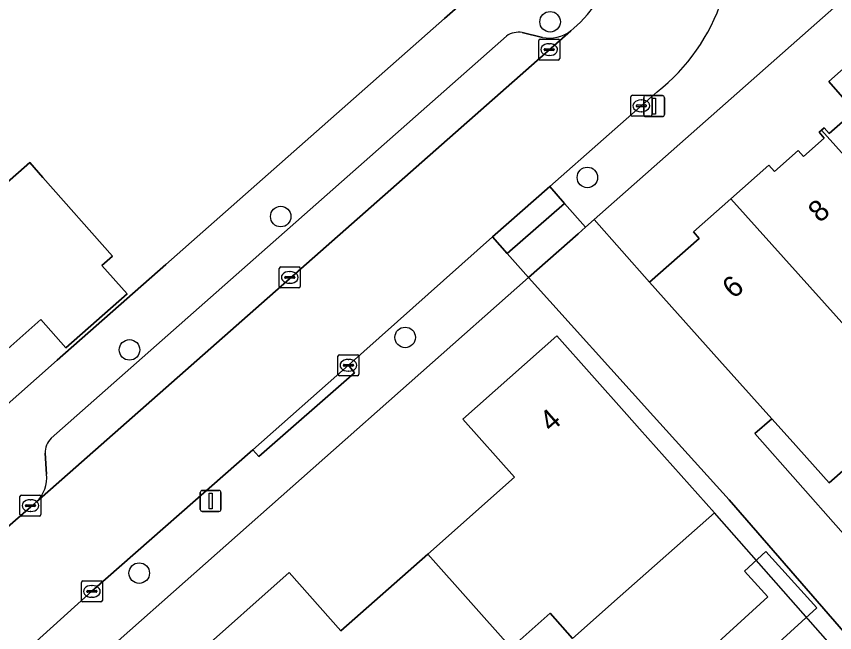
# Model space of a CAD drawing. Extents: x 157320 to 158835, y 386650 to 388491.
# Drawn here: x 157714.11 to 157753.09, y 387914.5 to 387943.85 of the extents above; entities that cross this region are included whole.
import ezdxf

# ---------------------------------------------------------------- set-up
doc = ezdxf.new("R2010")
doc.units = 0
for name, color, linetype in [('IMGEO_Boom', 7, 'Continuous'), ('IMGEO_Erf', 7, 'Continuous'), ('IMGEO_Hek', 7, 'Continuous'), ('IMGEO_Kolk', 7, 'Continuous'), ('IMGEO_Lichtmast', 7, 'Continuous'), ('IMGEO_Muur', 7, 'Continuous'), ('IMGEO_Pand', 7, 'Continuous'), ('IMGEO_Pand_nummerreeks', 7, 'Continuous'), ('IMGEO_Parkeervlak_open', 7, 'Continuous'), ('IMGEO_Rijbaan_lokaal_open', 7, 'Continuous'), ('IMGEO_Voetpad_open', 7, 'Continuous')]:
    doc.layers.add(name, color=color, linetype=linetype)

msp = doc.modelspace()

# ---------------------------------------------------------------- linework, layer by layer
at = {"layer": 'IMGEO_Boom'}
for centre in [(157739.532, 387943.589), (157741.31, 387936.176), (157726.701, 387934.315), (157732.629, 387928.56), (157719.497, 387927.965), (157719.96, 387917.337)]:
    msp.add_circle(centre, 0.489, dxfattribs=at)
at = {"layer": 'IMGEO_Erf'}
for points in [[(157774.71, 388003.535), (157775.241, 387999.465), (157785.141, 387923.554), (157785.22, 387917.69), (157779.859, 387917.69), (157779.859, 387921.796), (157765.27, 387908.887), (157758.341, 387909.006), (157748.065, 387920.822), (157744.463, 387924.81), (157738.505, 387931.409), (157717.988, 387913.247)], [(157768.419, 387957.84), (157741.631, 387934.174), (157744.27, 387931.19), (157746.63, 387933.277), (157746.359, 387933.585), (157748.138, 387935.158), (157749.955, 387936.764), (157750.226, 387936.456), (157751.358, 387937.457), (157751.604, 387937.18), (157752.593, 387938.054), (157752.347, 387938.331), (157752.456, 387938.428), (157752.586, 387938.543), (157752.832, 387938.266), (157753.836, 387939.153)], [(157709.573, 387921.749), (157716.058, 387927.469), (157721.233, 387932.033), (157734.51, 387943.741), (157737.884, 387946.716)], [(157753.8, 387939.616), (157752.807, 387940.74), (157755.303, 387942.945)], [(157756.979, 387925.276), (157752.829, 387921.629), (157750.962, 387923.715), (157750.09, 387924.689), (157749.293, 387923.987), (157755.427, 387917.028)]]:
    msp.add_lwpolyline(points, dxfattribs=at)
for points in [[(157707.393, 387945.189), (157706.188, 387944.122), (157709.859, 387939.976), (157713.536, 387935.823), (157714.741, 387936.89), (157715.375, 387936.173), (157718.69, 387932.43), (157718.186, 387931.985), (157719.382, 387930.635), (157716.468, 387928.06), (157715.273, 387929.41), (157710.25, 387924.97), (157706.29, 387929.42), (157709.066, 387931.874), (157705.401, 387936.019), (157701.736, 387940.164), (157698.96, 387937.71), (157694.99, 387942.19), (157698.734, 387945.505), (157703.431, 387949.664)], [(157743.79, 387924.212), (157747.36, 387920.2), (157742.873, 387916.239), (157740.596, 387914.228), (157739.536, 387915.429), (157737.672, 387913.783), (157733.5, 387910.1), (157734.56, 387908.9), (157733.835, 387908.255), (157730.1, 387904.93), (157728.693, 387906.525), (157725.414, 387903.634), (157722.487, 387906.954), (157725.766, 387909.846), (157722.64, 387913.39), (157727.11, 387917.36), (157729.561, 387914.586), (157733.704, 387918.246), (157737.84, 387921.9), (157735.37, 387924.67), (157739.86, 387928.63), (157743.183, 387924.894)], [(157752.248, 387915.681), (157747.758, 387911.602), (157746.438, 387913.055), (157749.906, 387916.205), (157748.79, 387917.433), (157749.813, 387918.362)]]:
    msp.add_lwpolyline(points, close=True, dxfattribs=at)
at = {"layer": 'IMGEO_Hek'}
msp.add_lwpolyline([(157779.859, 387921.796), (157765.27, 387908.887), (157757.225, 387909.025), (157747.36, 387920.2)], dxfattribs=at)
at = {"layer": 'IMGEO_Kolk'}
for p, q in [((157739.064, 387942.765), (157739.916, 387942.765)), ((157738.989, 387941.839), (157738.989, 387942.691)), ((157739.291, 387942.308), (157739.689, 387942.308)), ((157739.477, 387942.545), (157739.502, 387942.545)), ((157739.99, 387942.691), (157739.99, 387941.839)), ((157739.248, 387942.259), (157739.248, 387942.271)), ((157739.686, 387942.222), (157739.288, 387942.222)), ((157739.5, 387941.985), (157739.475, 387941.985)), ((157739.732, 387942.271), (157739.732, 387942.259)), ((157739.916, 387941.765), (157739.064, 387941.765)), ((157743.379, 387939.162), (157743.379, 387940.014)), ((157743.454, 387940.088), (157744.306, 387940.088)), ((157744.38, 387940.014), (157744.38, 387939.162)), ((157743.638, 387939.582), (157743.638, 387939.594)), ((157743.681, 387939.631), (157744.079, 387939.631)), ((157743.867, 387939.868), (157743.892, 387939.868)), ((157744.122, 387939.594), (157744.122, 387939.582)), ((157744.076, 387939.545), (157743.678, 387939.545)), ((157743.89, 387939.308), (157743.865, 387939.308)), ((157744.306, 387939.088), (157743.454, 387939.088)), ((157726.631, 387930.991), (157726.631, 387931.843)), ((157726.706, 387931.917), (157727.558, 387931.917)), ((157727.632, 387931.843), (157727.632, 387930.991)), ((157726.89, 387931.411), (157726.89, 387931.423)), ((157726.933, 387931.46), (157727.331, 387931.46)), ((157727.119, 387931.697), (157727.144, 387931.697)), ((157727.374, 387931.423), (157727.374, 387931.411)), ((157727.328, 387931.374), (157726.93, 387931.374)), ((157727.142, 387931.137), (157727.117, 387931.137)), ((157727.558, 387930.917), (157726.706, 387930.917)), ((157729.426, 387926.807), (157729.426, 387927.659)), ((157729.501, 387927.733), (157730.353, 387927.733)), ((157729.914, 387927.513), (157729.939, 387927.513)), ((157730.427, 387927.659), (157730.427, 387926.807)), ((157729.685, 387927.227), (157729.685, 387927.239)), ((157730.123, 387927.19), (157729.725, 387927.19)), ((157729.728, 387927.276), (157730.126, 387927.276)), ((157730.169, 387927.239), (157730.169, 387927.227)), ((157730.353, 387926.733), (157729.501, 387926.733)), ((157729.937, 387926.953), (157729.912, 387926.953)), ((157714.279, 387920.125), (157714.279, 387920.977)), ((157714.354, 387921.051), (157715.206, 387921.051)), ((157715.28, 387920.977), (157715.28, 387920.125)), ((157714.538, 387920.545), (157714.538, 387920.557)), ((157714.976, 387920.508), (157714.578, 387920.508)), ((157714.581, 387920.594), (157714.979, 387920.594)), ((157714.767, 387920.831), (157714.792, 387920.831)), ((157715.022, 387920.557), (157715.022, 387920.545)), ((157714.79, 387920.271), (157714.765, 387920.271)), ((157715.206, 387920.051), (157714.354, 387920.051)), ((157717.205, 387916.04), (157717.205, 387916.892)), ((157717.28, 387916.966), (157718.132, 387916.966)), ((157717.693, 387916.746), (157717.718, 387916.746)), ((157718.206, 387916.892), (157718.206, 387916.04)), ((157717.464, 387916.46), (157717.464, 387916.472)), ((157717.902, 387916.423), (157717.504, 387916.423)), ((157717.507, 387916.509), (157717.905, 387916.509)), ((157717.948, 387916.472), (157717.948, 387916.46)), ((157718.132, 387915.966), (157717.28, 387915.966)), ((157717.716, 387916.186), (157717.691, 387916.186))]:
    msp.add_line(p, q, dxfattribs=at)
for points in [[(157739.064, 387942.765), (157739.916, 387942.765)], [(157738.989, 387941.839), (157738.989, 387942.691)], [(157739.99, 387942.691), (157739.99, 387941.839)], [(157739.916, 387941.765), (157739.064, 387941.765)], [(157743.379, 387939.162), (157743.379, 387940.014)], [(157743.454, 387940.088), (157744.306, 387940.088)], [(157744.38, 387940.014), (157744.38, 387939.162)], [(157744.306, 387939.088), (157743.454, 387939.088)], [(157726.631, 387930.991), (157726.631, 387931.843)], [(157726.706, 387931.917), (157727.558, 387931.917)], [(157727.632, 387931.843), (157727.632, 387930.991)], [(157727.558, 387930.917), (157726.706, 387930.917)], [(157729.426, 387926.807), (157729.426, 387927.659)], [(157729.501, 387927.733), (157730.353, 387927.733)], [(157730.427, 387927.659), (157730.427, 387926.807)], [(157730.353, 387926.733), (157729.501, 387926.733)], [(157714.279, 387920.125), (157714.279, 387920.977)], [(157714.354, 387921.051), (157715.206, 387921.051)], [(157715.28, 387920.977), (157715.28, 387920.125)], [(157715.206, 387920.051), (157714.354, 387920.051)], [(157717.205, 387916.04), (157717.205, 387916.892)], [(157717.28, 387916.966), (157718.132, 387916.966)], [(157718.206, 387916.892), (157718.206, 387916.04)], [(157718.132, 387915.966), (157717.28, 387915.966)]]:
    msp.add_lwpolyline(points, dxfattribs=at)
for centre, radius, start, end in [((157739.066, 387942.689), 0.0765, 91.552, 178.448), ((157739.066, 387942.689), 0.0765, 91.552, 178.448), ((157739.914, 387942.689), 0.0765, 1.552, 88.448), ((157739.914, 387942.689), 0.0765, 1.552, 88.448), ((157739.288, 387942.268), 0.0403, 85.8775, 175.7526), ((157739.693, 387942.27), 0.0386, 1.7309, 96.639), ((157739.285, 387942.258), 0.0366, 178.938, 274.7102), ((157739.689, 387942.265), 0.043, 264.8664, 352.4533), ((157739.066, 387941.841), 0.0765, 181.552, 268.448), ((157739.066, 387941.841), 0.0765, 181.552, 268.448), ((157739.914, 387941.841), 0.0765, 271.552, 358.448), ((157739.914, 387941.841), 0.0765, 271.552, 358.448), ((157743.456, 387940.012), 0.0765, 91.552, 178.448), ((157743.456, 387940.012), 0.0765, 91.552, 178.448), ((157744.304, 387940.012), 0.0765, 1.552, 88.448), ((157744.304, 387940.012), 0.0765, 1.552, 88.448), ((157743.678, 387939.591), 0.0403, 85.8775, 175.7526), ((157743.675, 387939.581), 0.0366, 178.938, 274.7102), ((157744.079, 387939.588), 0.043, 264.8664, 352.4533), ((157744.083, 387939.593), 0.0386, 1.7309, 96.639), ((157743.456, 387939.164), 0.0765, 181.552, 268.448), ((157743.456, 387939.164), 0.0765, 181.552, 268.448), ((157744.304, 387939.164), 0.0765, 271.552, 358.448), ((157744.304, 387939.164), 0.0765, 271.552, 358.448), ((157726.708, 387931.841), 0.0765, 91.552, 178.448), ((157726.708, 387931.841), 0.0765, 91.552, 178.448), ((157727.556, 387931.841), 0.0765, 1.552, 88.448), ((157727.556, 387931.841), 0.0765, 1.552, 88.448), ((157726.93, 387931.42), 0.0403, 85.8775, 175.7526), ((157726.927, 387931.41), 0.0366, 178.938, 274.7102), ((157727.331, 387931.417), 0.043, 264.8664, 352.4533), ((157727.335, 387931.422), 0.0386, 1.7309, 96.639), ((157726.708, 387930.993), 0.0765, 181.552, 268.448), ((157726.708, 387930.993), 0.0765, 181.552, 268.448), ((157727.556, 387930.993), 0.0765, 271.552, 358.448), ((157727.556, 387930.993), 0.0765, 271.552, 358.448), ((157729.503, 387927.657), 0.0765, 91.552, 178.448), ((157729.503, 387927.657), 0.0765, 91.552, 178.448), ((157730.351, 387927.657), 0.0765, 1.552, 88.448), ((157730.351, 387927.657), 0.0765, 1.552, 88.448), ((157729.725, 387927.236), 0.0403, 85.8775, 175.7526), ((157729.722, 387927.226), 0.0366, 178.938, 274.7102), ((157730.126, 387927.233), 0.043, 264.8664, 352.4533), ((157730.13, 387927.238), 0.0386, 1.7309, 96.639), ((157729.503, 387926.809), 0.0765, 181.552, 268.448), ((157729.503, 387926.809), 0.0765, 181.552, 268.448), ((157730.351, 387926.809), 0.0765, 271.552, 358.448), ((157730.351, 387926.809), 0.0765, 271.552, 358.448), ((157714.356, 387920.975), 0.0765, 91.552, 178.448), ((157714.356, 387920.975), 0.0765, 91.552, 178.448), ((157715.204, 387920.975), 0.0765, 1.552, 88.448), ((157715.204, 387920.975), 0.0765, 1.552, 88.448), ((157714.578, 387920.554), 0.0403, 85.8775, 175.7526), ((157714.575, 387920.544), 0.0366, 178.938, 274.7102), ((157714.979, 387920.551), 0.043, 264.8664, 352.4533), ((157714.983, 387920.556), 0.0386, 1.7309, 96.639), ((157714.356, 387920.127), 0.0765, 181.552, 268.448), ((157714.356, 387920.127), 0.0765, 181.552, 268.448), ((157715.204, 387920.127), 0.0765, 271.552, 358.448), ((157715.204, 387920.127), 0.0765, 271.552, 358.448), ((157717.282, 387916.89), 0.0765, 91.552, 178.448), ((157717.282, 387916.89), 0.0765, 91.552, 178.448), ((157718.13, 387916.89), 0.0765, 1.552, 88.448), ((157718.13, 387916.89), 0.0765, 1.552, 88.448), ((157717.504, 387916.469), 0.0403, 85.8775, 175.7526), ((157717.501, 387916.459), 0.0366, 178.938, 274.7102), ((157717.905, 387916.466), 0.043, 264.8664, 352.4533), ((157717.909, 387916.471), 0.0386, 1.7309, 96.639), ((157717.282, 387916.042), 0.0765, 181.552, 268.448), ((157717.282, 387916.042), 0.0765, 181.552, 268.448), ((157718.13, 387916.042), 0.0765, 271.552, 358.448), ((157718.13, 387916.042), 0.0765, 271.552, 358.448)]:
    msp.add_arc(centre, radius, start, end, dxfattribs=at)
for centre, major_axis, ratio, start_param, end_param in [((157739.476, 387942.265), (-0.387, 0.002), 0.722429, 4.712389, 7.853982), ((157739.501, 387942.265), (-0.39, 0.002), 0.717154, 1.570796, 4.712389), ((157743.866, 387939.588), (-0.387, 0.002), 0.722429, 4.712389, 7.853982), ((157743.891, 387939.588), (-0.39, 0.002), 0.717154, 1.570796, 4.712389), ((157727.118, 387931.417), (-0.387, 0.002), 0.722429, 4.712389, 7.853982), ((157727.143, 387931.417), (-0.39, 0.002), 0.717154, 1.570796, 4.712389), ((157729.913, 387927.233), (-0.387, 0.002), 0.722429, 4.712389, 7.853982), ((157729.938, 387927.233), (-0.39, 0.002), 0.717154, 1.570796, 4.712389), ((157714.766, 387920.551), (-0.387, 0.002), 0.722429, 4.712389, 7.853982), ((157714.791, 387920.551), (-0.39, 0.002), 0.717154, 1.570796, 4.712389), ((157717.692, 387916.466), (-0.387, 0.002), 0.722429, 4.712389, 7.853982), ((157717.717, 387916.466), (-0.39, 0.002), 0.717154, 1.570796, 4.712389)]:
    msp.add_ellipse(centre, major_axis=major_axis, ratio=ratio, start_param=start_param, end_param=end_param, dxfattribs=at)
at = {"layer": 'IMGEO_Lichtmast'}
for p, q in [((157743.992, 387939.171), (157743.992, 387939.971)), ((157743.992, 387939.971), (157743.992, 387939.171)), ((157744.092, 387940.071), (157744.882, 387940.071)), ((157744.882, 387940.071), (157744.092, 387940.071)), ((157744.982, 387939.971), (157744.982, 387939.171)), ((157744.982, 387939.171), (157744.982, 387939.971)), ((157744.882, 387939.071), (157744.092, 387939.071)), ((157744.092, 387939.071), (157744.882, 387939.071)), ((157722.965, 387921.272), (157723.755, 387921.272)), ((157723.755, 387921.272), (157722.965, 387921.272)), ((157722.865, 387920.372), (157722.865, 387921.172)), ((157722.865, 387921.172), (157722.865, 387920.372)), ((157723.855, 387921.172), (157723.855, 387920.372)), ((157723.855, 387920.372), (157723.855, 387921.172)), ((157723.755, 387920.272), (157722.965, 387920.272)), ((157722.965, 387920.272), (157723.755, 387920.272))]:
    msp.add_line(p, q, dxfattribs=at)
for points in [[(157744.412, 387939.946), (157744.562, 387939.946), (157744.562, 387939.196), (157744.412, 387939.196), (157744.412, 387939.946)], [(157723.285, 387921.147), (157723.435, 387921.147), (157723.435, 387920.397), (157723.285, 387920.397), (157723.285, 387921.147)]]:
    msp.add_lwpolyline(points, dxfattribs=at)
for centre, start, end in [((157744.092, 387939.971), 90, 180), ((157744.092, 387939.971), 90, 180), ((157744.882, 387939.971), 0, 90), ((157744.882, 387939.971), 360, 90), ((157744.092, 387939.171), 180, 270), ((157744.092, 387939.171), 180, 270), ((157744.882, 387939.171), 270, 0), ((157744.882, 387939.171), 270, 0), ((157722.965, 387921.172), 90, 180), ((157722.965, 387921.172), 90, 180), ((157723.755, 387921.172), 0, 90), ((157723.755, 387921.172), 360, 90), ((157722.965, 387920.372), 180, 270), ((157722.965, 387920.372), 180, 270), ((157723.755, 387920.372), 270, 0), ((157723.755, 387920.372), 270, 0)]:
    msp.add_arc(centre, 0.1, start, end, dxfattribs=at)
at = {"layer": 'IMGEO_Muur'}
for points in [[(157734.51, 387943.741), (157721.233, 387932.033)], [(157716.058, 387927.469), (157721.233, 387932.033)]]:
    msp.add_lwpolyline(points, dxfattribs=at)
at = {"layer": 'IMGEO_Pand'}
for points in [[(157763.185, 387934.546), (157756.273, 387942.35), (157755.32, 387943.427), (157755.072, 387943.208), (157755.303, 387942.945), (157752.807, 387940.74), (157753.8, 387939.616), (157753.59, 387939.43), (157753.836, 387939.153), (157752.832, 387938.266), (157752.586, 387938.543), (157752.456, 387938.428), (157759.15, 387930.971)], [(157718.69, 387932.43), (157715.375, 387936.173), (157714.741, 387936.89), (157713.536, 387935.823), (157709.859, 387939.976), (157705.401, 387936.019), (157709.066, 387931.874), (157706.29, 387929.42), (157710.25, 387924.97), (157715.273, 387929.41), (157716.468, 387928.06), (157719.382, 387930.635), (157718.186, 387931.985)], [(157759.15, 387930.971), (157752.456, 387938.428), (157752.347, 387938.331), (157752.593, 387938.054), (157751.604, 387937.18), (157751.358, 387937.457), (157750.226, 387936.456), (157749.955, 387936.764), (157748.138, 387935.158), (157755.116, 387927.396)], [(157746.359, 387933.585), (157746.63, 387933.277), (157744.27, 387931.19), (157747.605, 387927.464), (157750.09, 387924.689), (157750.962, 387923.715), (157752.829, 387921.629), (157756.979, 387925.276), (157755.116, 387927.396), (157748.138, 387935.158)], [(157743.79, 387924.212), (157743.183, 387924.894), (157739.86, 387928.63), (157735.37, 387924.67), (157737.84, 387921.9), (157733.704, 387918.246), (157737.672, 387913.783), (157739.536, 387915.429), (157740.596, 387914.228), (157742.873, 387916.239), (157747.36, 387920.2)], [(157737.672, 387913.783), (157733.704, 387918.246), (157729.561, 387914.586), (157727.11, 387917.36), (157722.64, 387913.39), (157725.766, 387909.846), (157722.487, 387906.954), (157725.414, 387903.634), (157728.693, 387906.525), (157730.1, 387904.93), (157733.835, 387908.255), (157734.56, 387908.9), (157733.5, 387910.1)], [(157752.248, 387915.681), (157749.813, 387918.362), (157748.79, 387917.433), (157749.906, 387916.205), (157746.438, 387913.055), (157747.758, 387911.602)]]:
    msp.add_lwpolyline(points, close=True, dxfattribs=at)
at = {"layer": 'IMGEO_Parkeervlak_open'}
for points in [[(157715.072, 387920.727), (157740.514, 387943.153)], [(157737.459, 387942.91), (157715.769, 387923.763)], [(157739.169, 387942.845), (157738.205, 387943.081)], [(157715.477, 387923.045), (157715.54, 387922.051)]]:
    msp.add_lwpolyline(points, dxfattribs=at)
for centre, radius, start, end in [((157738.04, 387942.086), 1.008, 80.6059, 125.215), ((157739.514, 387944.431), 1.623, 257.745, 308.0513), ((157716.443, 387923.071), 0.966, 134.2156, 181.5227), ((157713.959, 387921.865), 1.592, 314.3638, 6.7018)]:
    msp.add_arc(centre, radius, start, end, dxfattribs=at)
at = {"layer": 'IMGEO_Rijbaan_lokaal_open'}
for points in [[(157740.975, 387943.572), (157740.657, 387943.279), (157740.514, 387943.153), (157715.072, 387920.727), (157714.795, 387920.488), (157711.227, 387917.391), (157711.159, 387917.332), (157710.833, 387917.049)], [(157725.366, 387923.212), (157729.931, 387927.234), (157736.792, 387933.351), (157739.524, 387935.748), (157744.64, 387940.253)], [(157758.47, 387913.59), (157755.427, 387917.028), (157749.293, 387923.987), (157750.09, 387924.689), (157747.605, 387927.464), (157744.27, 387931.19), (157741.631, 387934.174), (157741.216, 387933.807), (157740.864, 387933.496), (157738.505, 387931.409), (157744.463, 387924.81), (157748.065, 387920.822), (157758.341, 387909.006)], [(157713.89, 387913.03), (157717.708, 387916.469), (157725.366, 387923.212)]]:
    msp.add_lwpolyline(points, dxfattribs=at)
for centre, radius, start, end in [((157736.343, 387948.283), 6.607, 314.5126, 21.3891), ((157738.896, 387947.551), 9.287, 308.2035, 341.8823)]:
    msp.add_arc(centre, radius, start, end, dxfattribs=at)
at = {"layer": 'IMGEO_Voetpad_open'}
for points in [[(157744.64, 387940.253), (157739.524, 387935.748), (157740.22, 387934.933), (157741.216, 387933.807), (157741.631, 387934.174), (157768.419, 387957.84)], [(157742.495, 387950.693), (157737.886, 387946.716), (157737.884, 387946.716), (157734.51, 387943.741), (157721.233, 387932.033), (157716.058, 387927.469), (157709.573, 387921.749)], [(157740.514, 387943.153), (157740.657, 387943.279), (157740.975, 387943.572)], [(157715.769, 387923.763), (157737.459, 387942.91)], [(157738.205, 387943.081), (157739.169, 387942.845)], [(157717.988, 387913.247), (157738.505, 387931.409), (157737.492, 387932.551), (157736.792, 387933.351), (157729.931, 387927.234), (157730.216, 387926.877), (157725.657, 387922.884), (157725.366, 387923.212), (157717.708, 387916.469), (157713.89, 387913.03)], [(157715.54, 387922.051), (157715.477, 387923.045)], [(157707.087, 387921.94), (157711.159, 387917.332), (157711.227, 387917.391), (157714.795, 387920.488), (157715.072, 387920.727)]]:
    msp.add_lwpolyline(points, dxfattribs=at)
for points in [[(157736.792, 387933.351), (157737.492, 387932.551), (157740.22, 387934.933), (157739.524, 387935.748)], [(157741.216, 387933.807), (157740.22, 387934.933), (157737.492, 387932.551), (157738.505, 387931.409), (157740.864, 387933.496)], [(157729.931, 387927.234), (157725.366, 387923.212), (157725.657, 387922.884), (157730.216, 387926.877)]]:
    msp.add_lwpolyline(points, close=True, dxfattribs=at)
for centre, radius, start, end in [((157736.343, 387948.283), 6.607, 314.5126, 21.3891), ((157738.896, 387947.551), 9.287, 308.2035, 341.8823), ((157738.04, 387942.086), 1.008, 80.6059, 125.215), ((157739.514, 387944.431), 1.623, 257.745, 308.0513), ((157716.443, 387923.071), 0.966, 134.2156, 181.5227), ((157713.959, 387921.865), 1.592, 314.3638, 6.7018)]:
    msp.add_arc(centre, radius, start, end, dxfattribs=at)

# ---------------------------------------------------------------- texts
at = {"layer": 'IMGEO_Pand_nummerreeks'}
for s, rotation, p in [('8', 41.4816, (157752.379, 387933.981)), ('6', 41.4816, (157748.283, 387930.36)), ('4', 41.4134, (157739.578, 387924.008))]:
    msp.add_text(s, height=1, rotation=rotation, dxfattribs=at).set_placement(p)

doc.saveas('drawing.dxf')
